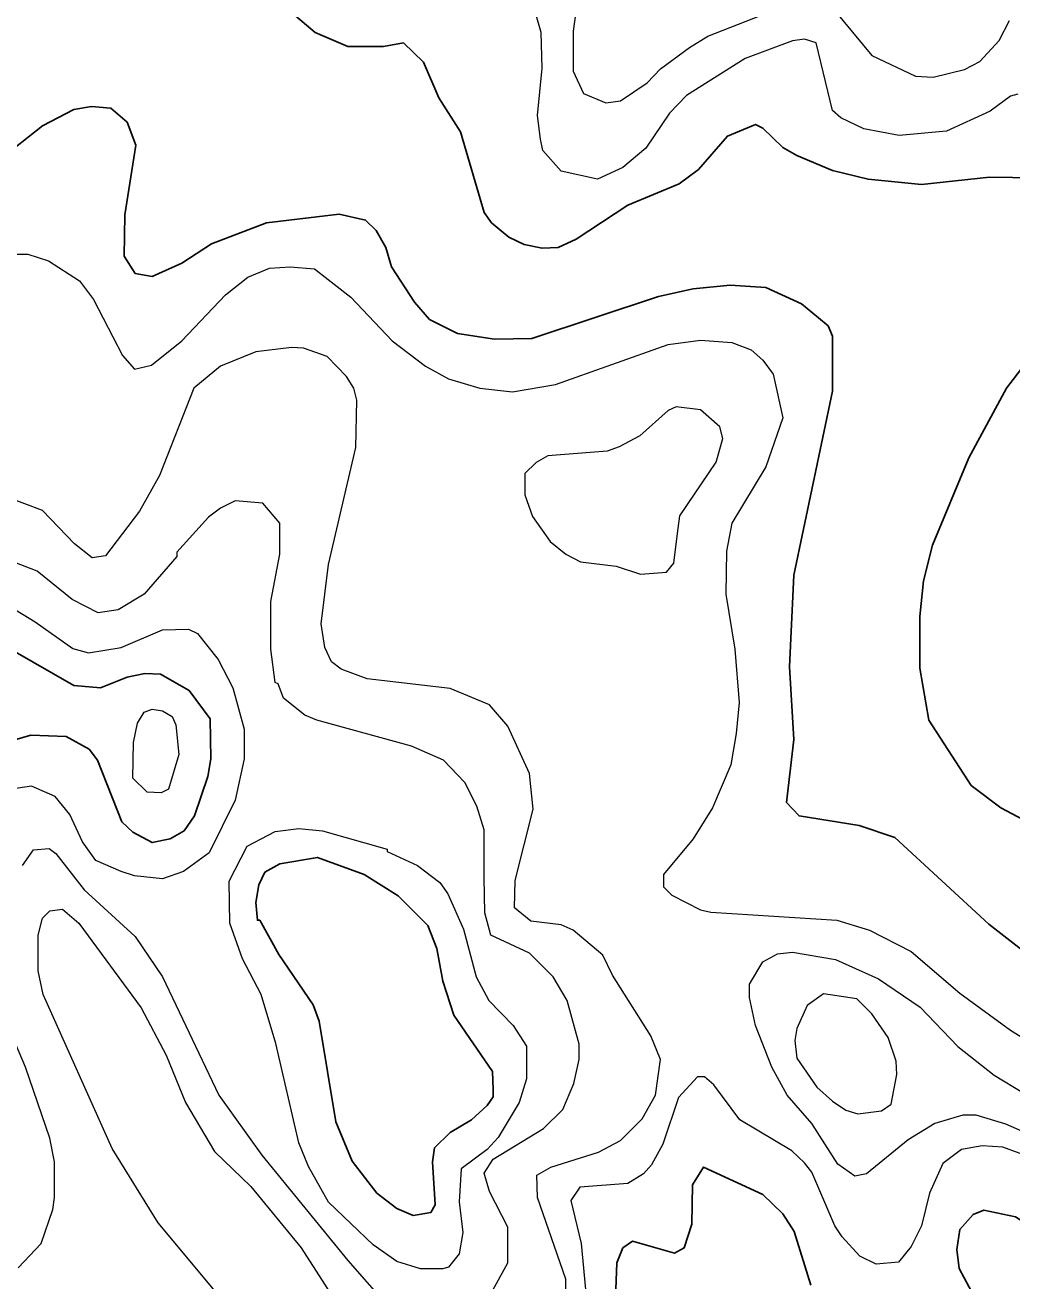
# Model space of a CAD drawing. Extents: x 423 to 448.8, y 7456.3 to 7484.
# Drawn here: x 429.524 to 430.554, y 7458.637 to 7459.948 of the extents above; entities that cross this region are included whole.
import ezdxf

# ---------------------------------------------------------------- set-up
doc = ezdxf.new("R2010")
doc.units = 0
doc.header["$LTSCALE"] = 0.032
doc.layers.add('1', color=7, linetype='Continuous', lineweight=25)
doc.layers.add('2', color=7, linetype='Continuous', lineweight=13)

msp = doc.modelspace()

# ---------------------------------------------------------------- linework, layer by layer
at = {"layer": '1'}
for points in [[(429.8266, 7459.9397), (429.7972, 7459.9645)], [(430.5784, 7459.7882), (430.5305, 7459.7889), (430.4593, 7459.7812), (430.4036, 7459.7866), (430.3665, 7459.7959), (430.3294, 7459.8114), (430.3146, 7459.8199), (430.2938, 7459.84), (430.286, 7459.8439), (430.2567, 7459.8315), (430.2265, 7459.7967), (430.2064, 7459.782), (430.153, 7459.7595), (430.0989, 7459.724), (430.0803, 7459.7155), (430.0633, 7459.7147), (430.0447, 7459.7186), (430.0285, 7459.7263), (430.0107, 7459.741), (430.003, 7459.7518), (429.9782, 7459.8361), (429.9557, 7459.8717), (429.9395, 7459.9088), (429.9186, 7459.9289), (429.8978, 7459.9251), (429.8606, 7459.9251), (429.8266, 7459.9397)], [(429.4816, 7459.7951), (429.542, 7459.8423), (429.5745, 7459.8593), (429.593, 7459.8624), (429.6131, 7459.8609), (429.6301, 7459.8462), (429.6394, 7459.8222), (429.6278, 7459.7495), (429.627, 7459.7062), (429.6386, 7459.6884), (429.6564, 7459.6853), (429.6874, 7459.6992), (429.7183, 7459.7193), (429.7756, 7459.741), (429.8514, 7459.7503), (429.8792, 7459.7441), (429.89, 7459.7333), (429.9001, 7459.7155), (429.9063, 7459.6954)], [(429.9063, 7459.6954), (429.9302, 7459.6582), (429.9457, 7459.6404), (429.9751, 7459.6257), (430.0138, 7459.6196), (430.0525, 7459.6203), (430.1847, 7459.6644), (430.2211, 7459.6722), (430.2597, 7459.676), (430.2969, 7459.6737), (430.334, 7459.6567), (430.3518, 7459.642), (430.3618, 7459.6335), (430.3665, 7459.6227), (430.3665, 7459.5654), (430.3262, 7459.3736), (430.3216, 7459.2777), (430.3262, 7459.2019), (430.3185, 7459.1361), (430.3316, 7459.1222), (430.3943, 7459.1122), (430.4315, 7459.0998), (430.5297, 7459.0093), (430.5939, 7458.959)], [(430.6441, 7459.0766), (430.542, 7459.1307), (430.5111, 7459.154), (430.467, 7459.222), (430.4577, 7459.2762), (430.4577, 7459.3303), (430.4616, 7459.3674), (430.4709, 7459.4046), (430.5088, 7459.4958), (430.5482, 7459.5685), (430.5885, 7459.6211)], [(429.4925, 7459.1957), (429.5296, 7459.2065), (429.5667, 7459.205), (429.5907, 7459.1918), (429.5992, 7459.1802), (429.6247, 7459.116), (429.6363, 7459.1052), (429.6564, 7459.0944), (429.675, 7459.0983), (429.6897, 7459.1067), (429.7005, 7459.1222), (429.7144, 7459.1632), (429.7175, 7459.1818), (429.7168, 7459.2235), (429.6951, 7459.2529), (429.6649, 7459.27), (429.6487, 7459.2707), (429.6302, 7459.2669), (429.6023, 7459.256), (429.5745, 7459.2584), (429.4894, 7459.3071)], [(430.344, 7458.6326), (430.3263, 7458.6883), (430.3146, 7458.7069), (430.2938, 7458.727), (430.2319, 7458.7556), (430.2203, 7458.737), (430.2195, 7458.6961), (430.2118, 7458.6713), (430.2017, 7458.6659), (430.1576, 7458.6782), (430.1476, 7458.6713), (430.1414, 7458.6558), (430.1398, 7458.6187)], [(430.7749, 7458.6311), (430.6991, 7458.6373), (430.6619, 7458.6435), (430.6264, 7458.6597), (430.5575, 7458.7038), (430.5243, 7458.7107), (430.5134, 7458.7061), (430.4995, 7458.6906), (430.4964, 7458.6698), (430.4987, 7458.6497), (430.5196, 7458.611)]]:
    msp.add_lwpolyline(points, dxfattribs=at)
msp.add_lwpolyline([(429.7678, 7459.0503), (429.774, 7459.0634), (429.7895, 7459.072), (429.8289, 7459.0789), (429.8777, 7459.0611), (429.9132, 7459.0387), (429.9441, 7459.0077), (429.9534, 7458.9838), (429.9596, 7458.9498), (429.9712, 7458.9142), (430.0115, 7458.8554), (430.0122, 7458.8368), (430.0122, 7458.8291), (430.006, 7458.8198), (429.9898, 7458.8051), (429.9674, 7458.7919), (429.9511, 7458.7757), (429.9488, 7458.761), (429.9519, 7458.7161), (429.9473, 7458.7084), (429.9287, 7458.7053), (429.9117, 7458.7123), (429.8908, 7458.7285), (429.8652, 7458.7618), (429.8482, 7458.8028), (429.8305, 7458.908), (429.8243, 7458.925), (429.7887, 7458.9776), (429.7686, 7459.0132), (429.7662, 7459.0132), (429.7647, 7459.0317)], close=True, dxfattribs=at)
at = {"layer": '2'}
for points in [[(430.1073, 7460.0248), (430.0958, 7459.9413), (430.0958, 7459.8995), (430.1066, 7459.8763), (430.1298, 7459.8663), (430.1452, 7459.8686), (430.1731, 7459.8872), (430.187, 7459.9019), (430.2172, 7459.9243), (430.2365, 7459.9359), (430.3402, 7459.9769)], [(430.5598, 7459.8756), (430.5521, 7459.8733), (430.5312, 7459.8578), (430.4856, 7459.8369), (430.4361, 7459.8323), (430.399, 7459.8392), (430.375, 7459.8508), (430.3664, 7459.8585), (430.3494, 7459.929), (430.3371, 7459.9328), (430.3247, 7459.9312), (430.2752, 7459.9127), (430.2141, 7459.874), (430.1963, 7459.8555), (430.1715, 7459.8191), (430.1476, 7459.799), (430.1213, 7459.7866), (430.0834, 7459.7951), (430.064, 7459.8168), (430.0617, 7459.8284), (430.0586, 7459.8532), (430.0633, 7459.9027), (430.0625, 7459.9398), (430.0447, 7460.0017)], [(430.3572, 7459.9769), (430.4075, 7459.9158), (430.4531, 7459.8941), (430.4717, 7459.8933), (430.5042, 7459.9011), (430.5204, 7459.9096), (430.5405, 7459.9313), (430.5513, 7459.9522)], [(429.5141, 7459.7085), (429.5265, 7459.7085), (429.5482, 7459.7015), (429.5806, 7459.6806), (429.5953, 7459.6613), (429.6255, 7459.6026), (429.6379, 7459.5886), (429.6557, 7459.5925), (429.6873, 7459.618), (429.733, 7459.666), (429.7562, 7459.6845), (429.7787, 7459.6938), (429.8003, 7459.6954), (429.8258, 7459.693), (429.8637, 7459.6636), (429.907, 7459.618), (429.9418, 7459.5917), (429.9658, 7459.5785), (429.9983, 7459.5685), (430.0324, 7459.5646), (430.0772, 7459.5724), (430.1948, 7459.6141), (430.2288, 7459.6188), (430.2613, 7459.6164), (430.2814, 7459.6087), (430.2938, 7459.5979), (430.3046, 7459.5832), (430.3146, 7459.5376), (430.2969, 7459.4865), (430.2613, 7459.4278), (430.2558, 7459.3984), (430.2551, 7459.3535), (430.2644, 7459.2963), (430.269, 7459.2406), (430.2659, 7459.2081), (430.2605, 7459.1756), (430.2412, 7459.1307), (430.221, 7459.0983), (430.1901, 7459.0611), (430.1901, 7459.048), (430.1986, 7459.0395), (430.2288, 7459.024), (430.2396, 7459.0217), (430.3711, 7459.0132), (430.4052, 7459.0031), (430.4485, 7458.9807), (430.4995, 7458.9373), (430.5521, 7458.8987), (430.6434, 7458.8415)], [(430.0579, 7458.7471), (430.0726, 7458.7556), (430.1221, 7458.7711), (430.1452, 7458.7834), (430.1677, 7458.8059), (430.1816, 7458.8306), (430.187, 7458.8678), (430.177, 7458.8925), (430.1367, 7458.9559), (430.1267, 7458.9768), (430.0958, 7459.0031), (430.0834, 7459.0085), (430.0517, 7459.0124), (430.0346, 7459.0263), (430.0354, 7459.0549), (430.054, 7459.1292), (430.0501, 7459.1663), (430.0277, 7459.2158), (430.0084, 7459.2382), (429.9674, 7459.2552), (429.8808, 7459.2653), (429.8537, 7459.2754), (429.8436, 7459.2831), (429.8366, 7459.2978), (429.8328, 7459.3226), (429.8405, 7459.3844), (429.8691, 7459.5066), (429.8699, 7459.5562), (429.8668, 7459.5685), (429.8591, 7459.5809), (429.839, 7459.6018), (429.8142, 7459.6103), (429.8019, 7459.6111), (429.7647, 7459.6064), (429.7276, 7459.5917), (429.6997, 7459.5685), (429.6641, 7459.4773), (429.6433, 7459.4401), (429.6077, 7459.3937), (429.5938, 7459.3914), (429.5752, 7459.4061), (429.542, 7459.4409), (429.5049, 7459.4548)], [(430.0648, 7458.7958), (430.0849, 7458.8159), (430.0965, 7458.843), (430.102, 7458.8678), (430.102, 7458.884), (430.0896, 7458.9296), (430.0749, 7458.9544), (430.0501, 7458.9791), (430.0099, 7458.9977), (430.0037, 7459.0209), (430.003, 7459.058), (430.003, 7459.1075), (429.9952, 7459.1323), (429.9828, 7459.157), (429.9604, 7459.1802), (429.9272, 7459.1949), (429.8282, 7459.222), (429.8158, 7459.2274), (429.7933, 7459.2452), (429.7879, 7459.2599), (429.7848, 7459.2614), (429.7802, 7459.2963), (429.7802, 7459.3458), (429.7895, 7459.3953), (429.7895, 7459.4278), (429.7717, 7459.4486), (429.743, 7459.451), (429.7276, 7459.4432), (429.7152, 7459.4339), (429.682, 7459.3976), (429.682, 7459.3929), (429.6479, 7459.3535), (429.6209, 7459.3372), (429.6, 7459.3341), (429.5729, 7459.3481), (429.5365, 7459.3775), (429.4847, 7459.3976)], [(429.4739, 7459.3612), (429.5342, 7459.3249), (429.5737, 7459.297), (429.5899, 7459.2924), (429.624, 7459.2978), (429.6673, 7459.3164), (429.6943, 7459.3171), (429.7036, 7459.3125), (429.7253, 7459.2854), (429.7407, 7459.256), (429.7524, 7459.2127), (429.7524, 7459.1818), (429.7431, 7459.1385), (429.716, 7459.0835), (429.6889, 7459.0642), (429.6673, 7459.0565), (429.6379, 7459.0595), (429.624, 7459.0642), (429.5977, 7459.0758), (429.5837, 7459.0952), (429.5706, 7459.1238), (429.5551, 7459.1423), (429.5303, 7459.1531), (429.5095, 7459.1501)], [(429.5211, 7459.0704), (429.5326, 7459.0866), (429.5489, 7459.0882), (429.5559, 7459.0828), (429.5853, 7459.0449), (429.6386, 7458.9962), (429.6672, 7458.9544), (429.7261, 7458.8306), (429.7709, 7458.768), (429.8606, 7458.6581), (429.8978, 7458.6156)], [(429.7655, 7458.5739), (429.6626, 7458.6976), (429.6147, 7458.775), (429.5427, 7458.9358), (429.5373, 7458.9606), (429.5373, 7458.9977), (429.5419, 7459.0155), (429.5497, 7459.0232), (429.5628, 7459.0248), (429.5798, 7459.0101), (429.6448, 7458.9219), (429.6711, 7458.8724), (429.6912, 7458.8229), (429.7214, 7458.7719), (429.7593, 7458.7355), (429.8119, 7458.6713), (429.8606, 7458.5955)], [(430.7702, 7458.703), (430.5475, 7458.8004), (430.5165, 7458.8097), (430.5026, 7458.8097), (430.4732, 7458.8012), (430.4454, 7458.7842), (430.402, 7458.7487), (430.3897, 7458.7463), (430.3719, 7458.7587), (430.3448, 7458.8013), (430.3193, 7458.8306), (430.303, 7458.86), (430.286, 7458.9034), (430.2799, 7458.9327), (430.2799, 7458.9467), (430.2937, 7458.9698), (430.3092, 7458.9783), (430.3247, 7458.9799), (430.3696, 7458.9722), (430.3835, 7458.966), (430.4144, 7458.952), (430.4578, 7458.9227), (430.4972, 7458.8816), (430.5351, 7458.8515), (430.566, 7458.8329)], [(429.5164, 7458.6504), (429.5404, 7458.6759), (429.5528, 7458.7115), (429.5543, 7458.7239), (429.5543, 7458.761), (429.5497, 7458.7858), (429.5242, 7458.86), (429.5033, 7458.9095)], [(430.5784, 7458.7641), (430.5444, 7458.7765), (430.5227, 7458.778), (430.5011, 7458.7741), (430.4817, 7458.7595), (430.4678, 7458.7285), (430.4593, 7458.6945), (430.4484, 7458.6729), (430.4353, 7458.6566), (430.4121, 7458.6543), (430.3951, 7458.6628), (430.3765, 7458.6829), (430.3688, 7458.6945), (430.3448, 7458.7502), (430.3371, 7458.7602), (430.3239, 7458.7726), (430.2698, 7458.8051), (430.2427, 7458.8415), (430.2327, 7458.8499), (430.2257, 7458.8499), (430.2056, 7458.8283), (430.1893, 7458.7796), (430.1777, 7458.7579)], [(430.0022, 7458.6094), (430.0277, 7458.6558), (430.0277, 7458.693), (430.0083, 7458.7301), (430.003, 7458.7494), (430.0122, 7458.7641), (430.0648, 7458.7958)], [(430.1777, 7458.7579), (430.1692, 7458.7487), (430.153, 7458.7386), (430.1027, 7458.7347), (430.0934, 7458.7208), (430.1043, 7458.676), (430.1104, 7458.6094)], [(430.088, 7458.6141), (430.088, 7458.6388), (430.0586, 7458.7239), (430.0579, 7458.7471)]]:
    msp.add_lwpolyline(points, dxfattribs=at)
for points in [[(430.2048, 7459.4169), (430.2071, 7459.4354), (430.245, 7459.4912), (430.252, 7459.5159), (430.2489, 7459.5283), (430.2288, 7459.5461), (430.2033, 7459.5492), (430.1948, 7459.5453), (430.1654, 7459.519), (430.1437, 7459.5074), (430.1314, 7459.5027), (430.0695, 7459.4981), (430.0571, 7459.4911), (430.0455, 7459.4796), (430.0455, 7459.4571), (430.0532, 7459.4347), (430.0718, 7459.4084), (430.088, 7459.3953), (430.1035, 7459.3875), (430.1406, 7459.3829), (430.1661, 7459.3744), (430.1932, 7459.3767), (430.201, 7459.3859)], [(429.637, 7459.1988), (429.641, 7459.2189), (429.6479, 7459.2305), (429.6564, 7459.2336), (429.6673, 7459.232), (429.6773, 7459.2259), (429.6812, 7459.2174), (429.6843, 7459.1864), (429.6734, 7459.1501), (429.6657, 7459.1462), (429.651, 7459.147), (429.6363, 7459.1616)], [(429.7855, 7458.8848), (429.7701, 7458.9358), (429.7508, 7458.973), (429.7376, 7459.0101), (429.7369, 7459.0541), (429.7554, 7459.0905), (429.7848, 7459.106), (429.8096, 7459.1091), (429.8343, 7459.1067), (429.9016, 7459.0874), (429.9016, 7459.0851), (429.9333, 7459.0704), (429.9565, 7459.0526), (429.965, 7459.041), (429.9813, 7459.0039), (429.9944, 7458.9544), (430.0076, 7458.9296), (430.0331, 7458.9033), (430.047, 7458.8817), (430.047, 7458.8477), (430.0393, 7458.8229), (430.0176, 7458.7865), (430.006, 7458.7741), (429.9789, 7458.754), (429.9767, 7458.7193), (429.9805, 7458.6875), (429.9767, 7458.6651), (429.9658, 7458.6512), (429.9596, 7458.6496), (429.9364, 7458.6496), (429.9117, 7458.6573), (429.8869, 7458.6744), (429.8405, 7458.7192), (429.8196, 7458.7564), (429.8096, 7458.7811)], [(430.4337, 7458.8523), (430.433, 7458.8662), (430.4245, 7458.891), (430.4075, 7458.9157), (430.392, 7458.9312), (430.3572, 7458.9366), (430.3401, 7458.9242), (430.3293, 7458.9003), (430.327, 7458.8879), (430.3293, 7458.8693), (430.3502, 7458.8391), (430.3665, 7458.8244), (430.3804, 7458.8151), (430.3928, 7458.8113), (430.4175, 7458.8144), (430.4276, 7458.8214)]]:
    msp.add_lwpolyline(points, close=True, dxfattribs=at)

doc.saveas('drawing.dxf')
